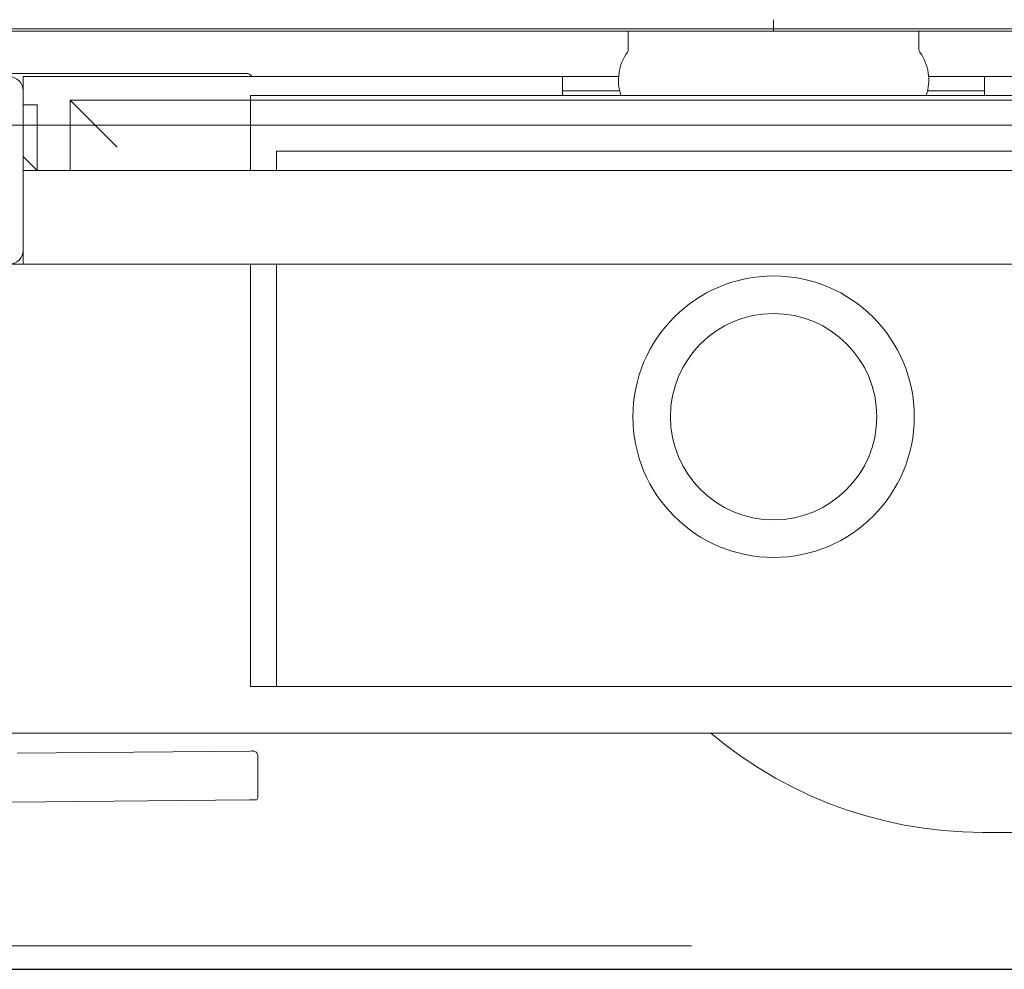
# Model space of a CAD drawing. Header units: millimetres. Extents: x 23192 to 177760, y -399809 to -79279.
# Tile 446 of 656: x 60304 to 60325, y -194641 to -194621. Entities that reach past the tile are written whole.
import ezdxf

# ---------------------------------------------------------------- set-up
doc = ezdxf.new("R2010")
doc.units = ezdxf.units.MM
doc.linetypes.add('DASHDOT', pattern=[25.4, 12.7, -6.35, 0, -6.35])
doc.layers.get('0').update_dxf_attribs({"lineweight": 0})
for name, color, linetype, lineweight in [('!! 0_ Istn-sciany', 3, 'Continuous', 30), ('!! 0_Osie', 1, 'DASHDOT', 13), ('!! 2 ZABUDOWA GK-MDF', 54, 'Continuous', 13), ('!! 2_wypos-sanitarne', 240, 'Continuous', 9), ('0-osie-liniA', 14, 'DASHDOT', 5)]:
    doc.layers.add(name, color=color, linetype=linetype, lineweight=lineweight)
doc.layers.add('!!_@ wypos sanit nd', color=7, linetype='Continuous', lineweight=0, plot=False)

# ---------------------------------------------------------------- blocks, each defined once
blk = doc.blocks.new('A$Cff2eaf8b')
for points in [[(-0.18941, 0.08863), (-0.04454, 0.08863), (-0.04035, 0.08853), (-0.03617, 0.08824), (-0.032, 0.08775), (-0.02786, 0.08707), (-0.02376, 0.08619), (-0.0197, 0.08513), (-0.0157, 0.08388), (-0.01176, 0.08244), (-0.00789, 0.08082), (-0.0041, 0.07902), (-0.0004, 0.07705), (0.0032, 0.0749), (0.0067, 0.0726), (0.01009, 0.07012), (0.01337, 0.0675)], [(0.19864, 0.08252), (0.11173, 0.08169)], [(0.16129, 0.07175), (0.1115, 0.07128), (0.11133, 0.07127), (0.11119, 0.07127), (0.11107, 0.07127), (0.11094, 0.07128), (0.11078, 0.0713), (0.11062, 0.07135), (0.11047, 0.07143), (0.11033, 0.07153), (0.11022, 0.07165), (0.11012, 0.07179), (0.11005, 0.07194), (0.11001, 0.0721), (0.10999, 0.07227), (0.10995, 0.08127), (0.11022, 0.08166)], [(0.16493, 0.0675), (-0.16477, 0.0675)], [(-0.11847, -0.0325), (-0.11847, 0.0575), (0.11153, 0.0575), (0.11153, -0.0325)], [(0.10602, 0.0575), (0.10602, -0.0325)], [(-0.16, -0.0355), (-0.16, -0.0325), (0.16, -0.0325), (0.16, -0.0355)], [(0.16, -0.0485), (0.16, -0.0365)], [(0.16, -0.0555), (0.157, -0.0525), (0.16, -0.0525), (-0.16, -0.0525), (-0.157, -0.0525), (-0.16, -0.0555)], [(0.10602, -0.0525), (0.10602, -0.05658), (-0.11847, -0.05658)], [(0.11153, -0.0525), (0.11153, -0.0675), (0.15, -0.0675)], [(0.14, -0.0575), (0.15, -0.0675), (0.15, -0.0525)], [(0.16, -0.0665), (0.157, -0.0665), (0.157, -0.0525)], [(-0.045, -0.0725), (-0.045, -0.0685)], [(0.045, -0.0685), (0.045, -0.0725)], [(-0.03305, -0.0725), (-0.16, -0.0725), (-0.16, -0.0695)], [(-0.045, -0.0695), (-0.03283, -0.0695)], [(0.03283, -0.0695), (0.045, -0.0695)], [(0.16, -0.0695), (0.16, -0.0725), (0.03305, -0.0725)]]:
    blk.add_lwpolyline(points)
for points in [[(0.18031, 0.06175, 0.125713), (0.19466, 0.06556, 0.121439), (0.19519, 0.06605, -0.262119), (0.2, 0.0575), (0.2, -0.0225, -0.414214), (0.19, -0.0325), (0.18751, -0.0325, 0.405519), (0.188, -0.032), (0.188, -0.0313, 0.414214), (0.1875, -0.0308), (0.1725, -0.0308, 0.414214), (0.172, -0.0313), (0.172, -0.032, 0.405519), (0.17249, -0.0325, 0.001664), (0.15993, -0.0325)], [(-0.04, -0.0685), (-0.03255, -0.0685, 0.236962), (-0.03118, -0.07775, -0.154353), (-0.031, -0.07832), (-0.031, -0.08218), (0.031, -0.08218), (0.031, -0.07832, -0.154353), (0.03118, -0.07775, 0.236962), (0.03255, -0.0685), (0.04, -0.0685)], [(0.11124, -0.0725), (0.11142, -0.07274), (0.11165, -0.07293), (0.11192, -0.07308), (0.1122, -0.07317), (0.1125, -0.0732), (0.1623, -0.0732, 0.326231), (0.16325, -0.0725)]]:
    blk.add_lwpolyline(points, format="xyb")
blk.add_lwpolyline([(0.16, -0.0695), (0.16, -0.0355, -0.414214), (0.163, -0.0325), (0.197, -0.0325, -0.414214), (0.2, -0.0355), (0.2, -0.0695, -0.414214), (0.197, -0.0725), (0.163, -0.0725, -0.414214)], format="xyb", close=True)
blk.add_lwpolyline([(-0.11847, -0.0685), (0.11153, -0.0685), (0.11153, -0.0675), (-0.11847, -0.0675)], close=True)
for radius in [0.03, 0.022]:
    blk.add_circle((0, 0), radius)
for centre, major_axis, start_param, end_param in [((0.11145, 0.08128), (-0.0015, -0.00001), 6.276938, 6.283143), ((0.11172, 0.08167), (0.0015, 0.00001), 1.564549, 3.135353)]:
    blk.add_ellipse(centre, major_axis=major_axis, ratio=0.008666, start_param=start_param, end_param=end_param)
blk = doc.blocks.new('A$C6ce7c513')
at = {"lineweight": 0}
for points in [[(0, 0), (0, -0.00246)], [(-0.17548, -0.00049), (0.17547, -0.00049)]]:
    blk.add_lwpolyline(points, dxfattribs=at)
blk = doc.blocks.new('BLOK OSI')
at = {"layer": '0-osie-liniA', "ltscale": 5}
blk.add_lwpolyline([(48639.25763, -194702.0883), (55442.2848, -194702.0883)], dxfattribs=at)

msp = doc.modelspace()

# ---------------------------------------------------------------- linework, layer by layer
at = {"layer": '!! 0_ Istn-sciany'}
msp.add_lwpolyline([(60216.56735, -194641.12813), (60472.56735, -194641.12813)], dxfattribs=at)
at = {"layer": '!! 2 ZABUDOWA GK-MDF'}
for points in [[(60270.56735, -194621.12813), (60370.56735, -194621.12813)], [(60270.56735, -194623.12813), (60370.56735, -194623.12813)]]:
    msp.add_lwpolyline(points, dxfattribs=at)

# ---------------------------------------------------------------- block references
at = {"layer": '!! 0_Osie'}
msp.add_blockref('BLOK OSI', (8819.85593, 61.46017), dxfattribs=at)
at = {"layer": '!! 2_wypos-sanitarne', "xscale": 100, "yscale": 100, "zscale": 100, "rotation": 180}
msp.add_blockref('A$C6ce7c513', (60320.56716, -194621.12813), dxfattribs=at)
at = {"layer": '!!_@ wypos sanit nd', "xscale": 100, "yscale": 100, "zscale": 100, "rotation": 180}
msp.add_blockref('A$Cff2eaf8b', (60320.56716, -194629.34613), dxfattribs=at)

doc.saveas('drawing.dxf')
